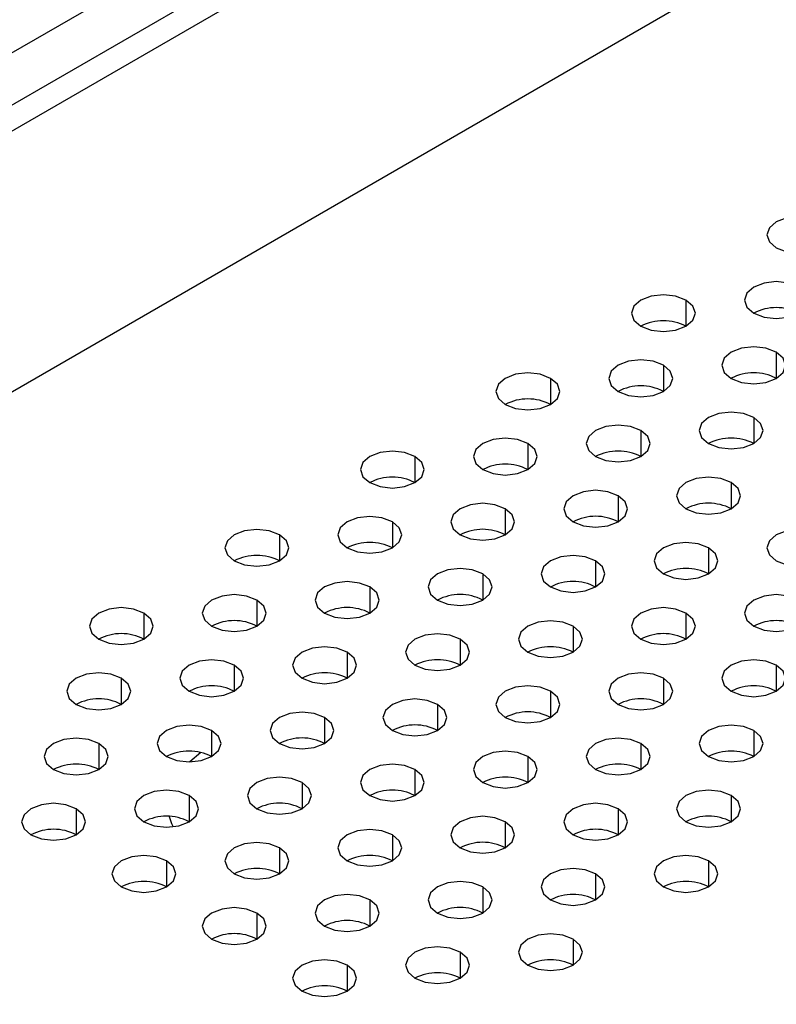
# Model space of a CAD drawing. Header units: millimetres. Extents: x 0 to 1118, y 0 to 864.
# Tile 354 of 438: x 980.42 to 982.79, y 687.99 to 691.08. Entities that reach past the tile are written whole.
import ezdxf

# ---------------------------------------------------------------- set-up
doc = ezdxf.new("R2010")
doc.units = ezdxf.units.MM

msp = doc.modelspace()

# ---------------------------------------------------------------- linework, layer by layer
at = {"color": 7, "linetype": 'Continuous', "lineweight": 25}
for p, q in [((1010.8293, 708.3799), (936.3002, 665.3552)), ((1010.9, 708.3391), (936.3709, 665.3144)), ((1011.1121, 707.645), (936.1588, 664.3754)), ((997.0356, 700.5803), (950.0939, 673.4814))]:
    msp.add_line(p, q, dxfattribs=at)
at = {"color": 8, "linetype": 'Continuous', "lineweight": 25}
for p, q in [((982.5026, 690.1984), (982.5026, 690.1167)), ((982.7854, 690.0351), (982.7854, 689.9534)), ((982.4319, 689.9943), (982.4319, 689.9126)), ((982.0783, 689.9534), (982.0783, 689.8718)), ((982.7147, 689.831), (982.7147, 689.7493)), ((982.3611, 689.7902), (982.3611, 689.7085)), ((982.0076, 689.7493), (982.0076, 689.6677)), ((981.654, 689.7085), (981.654, 689.6269)), ((982.644, 689.6269), (982.644, 689.5452)), ((982.2904, 689.5861), (982.2904, 689.5044)), ((981.9369, 689.5452), (981.9369, 689.4636)), ((981.5833, 689.5044), (981.5833, 689.4228)), ((981.2298, 689.4636), (981.2298, 689.382)), ((982.5733, 689.4228), (982.5733, 689.3411)), ((982.2197, 689.382), (982.2197, 689.3003)), ((981.8662, 689.3411), (981.8662, 689.2595)), ((981.5126, 689.3003), (981.5126, 689.2187)), ((981.1591, 689.2595), (981.1591, 689.1779)), ((980.8055, 689.2187), (980.8055, 689.137)), ((982.5026, 689.2187), (982.5026, 689.137)), ((982.149, 689.1779), (982.149, 689.0962)), ((981.7955, 689.137), (981.7955, 689.0554)), ((981.4419, 689.0962), (981.4419, 689.0146)), ((981.0884, 689.0554), (981.0884, 688.9738)), ((982.7854, 689.0554), (982.7854, 688.9738)), ((980.7348, 689.0146), (980.7348, 688.9329)), ((982.4319, 689.0146), (982.4319, 688.9329)), ((982.0783, 688.9738), (982.0783, 688.8921)), ((981.7248, 688.9329), (981.7248, 688.8513)), ((981.3712, 688.8921), (981.3712, 688.8105)), ((981.0176, 688.8513), (981.0176, 688.7697)), ((982.7147, 688.8513), (982.7147, 688.7697)), ((980.6641, 688.8105), (980.6641, 688.7288)), ((982.3611, 688.8105), (982.3611, 688.7288)), ((982.0076, 688.7697), (982.0076, 688.688)), ((981.654, 688.7288), (981.654, 688.6472)), ((981.3005, 688.688), (981.3005, 688.6064)), ((980.9469, 688.6472), (980.9469, 688.5656)), ((982.644, 688.6472), (982.644, 688.5656)), ((980.5934, 688.6064), (980.5934, 688.5247)), ((982.2904, 688.6064), (982.2904, 688.5247)), ((981.9369, 688.5656), (981.9369, 688.4839)), ((981.5833, 688.5247), (981.5833, 688.4431)), ((981.2298, 688.4839), (981.2298, 688.4023)), ((980.8762, 688.4431), (980.8762, 688.3615)), ((982.5733, 688.4431), (982.5733, 688.3615)), ((982.2197, 688.4023), (982.2197, 688.3206)), ((981.8662, 688.3615), (981.8662, 688.2798)), ((981.5126, 688.3206), (981.5126, 688.239)), ((981.1591, 688.2798), (981.1591, 688.1982)), ((982.149, 688.1982), (982.149, 688.1165)), ((981.7955, 688.1573), (981.7955, 688.0757)), ((981.4419, 688.1165), (981.4419, 688.0349))]:
    msp.add_line(p, q, dxfattribs=at)
at = {"color": 7, "linetype": 'Continuous', "lineweight": 25, "flags": 128}
for points in [[(982.9268, 690.4433), (982.8944, 690.4558), (982.8561, 690.4602), (982.8179, 690.4558), (982.7854, 690.4433), (982.7637, 690.4246), (982.7561, 690.4025), (982.7637, 690.3804), (982.7854, 690.3617)], [(982.7854, 690.3617), (982.8179, 690.3491), (982.8561, 690.3447), (982.8944, 690.3491), (982.9268, 690.3617), (982.9485, 690.3804), (982.9561, 690.4025), (982.9485, 690.4246), (982.9268, 690.4433)], [(982.8561, 690.2392), (982.8237, 690.2517), (982.7854, 690.2561), (982.7471, 690.2517), (982.7147, 690.2392), (982.693, 690.2205), (982.6854, 690.1984), (982.693, 690.1763), (982.7147, 690.1575)], [(982.7147, 690.1575), (982.7471, 690.145), (982.7854, 690.1406), (982.8237, 690.145), (982.8561, 690.1575), (982.8778, 690.1763), (982.8854, 690.1984), (982.8778, 690.2205), (982.8561, 690.2392)], [(982.5026, 690.1984), (982.4701, 690.2109), (982.4319, 690.2153), (982.3936, 690.2109), (982.3611, 690.1984), (982.3395, 690.1796), (982.3319, 690.1575), (982.3395, 690.1355), (982.3611, 690.1167)], [(982.3611, 690.1167), (982.3936, 690.1042), (982.4319, 690.0998), (982.4701, 690.1042), (982.5026, 690.1167), (982.5242, 690.1355), (982.5319, 690.1575), (982.5242, 690.1796), (982.5026, 690.1984)], [(982.7854, 690.0351), (982.753, 690.0476), (982.7147, 690.052), (982.6764, 690.0476), (982.644, 690.0351), (982.6223, 690.0164), (982.6147, 689.9943), (982.6223, 689.9722), (982.644, 689.9534)], [(982.644, 689.9534), (982.6764, 689.9409), (982.7147, 689.9365), (982.753, 689.9409), (982.7854, 689.9534), (982.8071, 689.9722), (982.8147, 689.9943), (982.8071, 690.0164), (982.7854, 690.0351)], [(982.4319, 689.9943), (982.3994, 690.0068), (982.3611, 690.0112), (982.3229, 690.0068), (982.2904, 689.9943), (982.2688, 689.9755), (982.2611, 689.9534), (982.2688, 689.9314), (982.2904, 689.9126)], [(982.2904, 689.9126), (982.3229, 689.9001), (982.3611, 689.8957), (982.3994, 689.9001), (982.4319, 689.9126), (982.4535, 689.9314), (982.4611, 689.9534), (982.4535, 689.9755), (982.4319, 689.9943)], [(982.0783, 689.9534), (982.0459, 689.966), (982.0076, 689.9704), (981.9693, 689.966), (981.9369, 689.9534), (981.9152, 689.9347), (981.9076, 689.9126), (981.9152, 689.8905), (981.9369, 689.8718)], [(981.9369, 689.8718), (981.9693, 689.8593), (982.0076, 689.8549), (982.0459, 689.8593), (982.0783, 689.8718), (982.1, 689.8905), (982.1076, 689.9126), (982.1, 689.9347), (982.0783, 689.9534)], [(982.7147, 689.831), (982.6823, 689.8435), (982.644, 689.8479), (982.6057, 689.8435), (982.5733, 689.831), (982.5516, 689.8123), (982.544, 689.7902), (982.5516, 689.7681), (982.5733, 689.7493)], [(982.5733, 689.7493), (982.6057, 689.7368), (982.644, 689.7324), (982.6823, 689.7368), (982.7147, 689.7493), (982.7364, 689.7681), (982.744, 689.7902), (982.7364, 689.8123), (982.7147, 689.831)], [(982.3611, 689.7902), (982.3287, 689.8027), (982.2904, 689.8071), (982.2522, 689.8027), (982.2197, 689.7902), (982.1981, 689.7714), (982.1904, 689.7493), (982.1981, 689.7273), (982.2197, 689.7085)], [(982.2197, 689.7085), (982.2522, 689.696), (982.2904, 689.6916), (982.3287, 689.696), (982.3611, 689.7085), (982.3828, 689.7273), (982.3904, 689.7493), (982.3828, 689.7714), (982.3611, 689.7902)], [(982.0076, 689.7493), (981.9752, 689.7619), (981.9369, 689.7663), (981.8986, 689.7619), (981.8662, 689.7493), (981.8445, 689.7306), (981.8369, 689.7085), (981.8445, 689.6864), (981.8662, 689.6677)], [(981.8662, 689.6677), (981.8986, 689.6552), (981.9369, 689.6508), (981.9752, 689.6552), (982.0076, 689.6677), (982.0293, 689.6864), (982.0369, 689.7085), (982.0293, 689.7306), (982.0076, 689.7493)], [(981.654, 689.7085), (981.6216, 689.721), (981.5833, 689.7254), (981.5451, 689.721), (981.5126, 689.7085), (981.4909, 689.6898), (981.4833, 689.6677), (981.4909, 689.6456), (981.5126, 689.6269)], [(981.5126, 689.6269), (981.5451, 689.6144), (981.5833, 689.61), (981.6216, 689.6144), (981.654, 689.6269), (981.6757, 689.6456), (981.6833, 689.6677), (981.6757, 689.6898), (981.654, 689.7085)], [(982.644, 689.6269), (982.6115, 689.6394), (982.5733, 689.6438), (982.535, 689.6394), (982.5026, 689.6269), (982.4809, 689.6082), (982.4733, 689.5861), (982.4809, 689.564), (982.5026, 689.5452)], [(982.5026, 689.5452), (982.535, 689.5327), (982.5733, 689.5283), (982.6115, 689.5327), (982.644, 689.5452), (982.6657, 689.564), (982.6733, 689.5861), (982.6657, 689.6082), (982.644, 689.6269)], [(982.2904, 689.5861), (982.258, 689.5986), (982.2197, 689.603), (982.1815, 689.5986), (982.149, 689.5861), (982.1273, 689.5673), (982.1197, 689.5452), (982.1273, 689.5232), (982.149, 689.5044)], [(982.149, 689.5044), (982.1815, 689.4919), (982.2197, 689.4875), (982.258, 689.4919), (982.2904, 689.5044), (982.3121, 689.5232), (982.3197, 689.5452), (982.3121, 689.5673), (982.2904, 689.5861)], [(981.9369, 689.5452), (981.9044, 689.5578), (981.8662, 689.5622), (981.8279, 689.5578), (981.7955, 689.5452), (981.7738, 689.5265), (981.7662, 689.5044), (981.7738, 689.4823), (981.7955, 689.4636)], [(981.7955, 689.4636), (981.8279, 689.4511), (981.8662, 689.4467), (981.9044, 689.4511), (981.9369, 689.4636), (981.9586, 689.4823), (981.9662, 689.5044), (981.9586, 689.5265), (981.9369, 689.5452)], [(981.5833, 689.5044), (981.5509, 689.5169), (981.5126, 689.5213), (981.4744, 689.5169), (981.4419, 689.5044), (981.4202, 689.4857), (981.4126, 689.4636), (981.4202, 689.4415), (981.4419, 689.4228)], [(981.4419, 689.4228), (981.4744, 689.4103), (981.5126, 689.4059), (981.5509, 689.4103), (981.5833, 689.4228), (981.605, 689.4415), (981.6126, 689.4636), (981.605, 689.4857), (981.5833, 689.5044)], [(981.2298, 689.4636), (981.1973, 689.4761), (981.1591, 689.4805), (981.1208, 689.4761), (981.0884, 689.4636), (981.0667, 689.4449), (981.0591, 689.4228), (981.0667, 689.4007), (981.0884, 689.382)], [(981.0884, 689.382), (981.1208, 689.3694), (981.1591, 689.3651), (981.1973, 689.3694), (981.2298, 689.382), (981.2515, 689.4007), (981.2591, 689.4228), (981.2515, 689.4449), (981.2298, 689.4636)], [(982.9268, 689.4636), (982.8944, 689.4761), (982.8561, 689.4805), (982.8179, 689.4761), (982.7854, 689.4636), (982.7637, 689.4449), (982.7561, 689.4228), (982.7637, 689.4007), (982.7854, 689.382)], [(982.7854, 689.382), (982.8179, 689.3694), (982.8561, 689.3651), (982.8944, 689.3694), (982.9268, 689.382), (982.9485, 689.4007), (982.9561, 689.4228), (982.9485, 689.4449), (982.9268, 689.4636)], [(982.5733, 689.4228), (982.5408, 689.4353), (982.5026, 689.4397), (982.4643, 689.4353), (982.4319, 689.4228), (982.4102, 689.4041), (982.4026, 689.382), (982.4102, 689.3599), (982.4319, 689.3411)], [(982.4319, 689.3411), (982.4643, 689.3286), (982.5026, 689.3242), (982.5408, 689.3286), (982.5733, 689.3411), (982.595, 689.3599), (982.6026, 689.382), (982.595, 689.4041), (982.5733, 689.4228)], [(982.2197, 689.382), (982.1873, 689.3945), (982.149, 689.3989), (982.1107, 689.3945), (982.0783, 689.382), (982.0566, 689.3632), (982.049, 689.3411), (982.0566, 689.319), (982.0783, 689.3003)], [(982.0783, 689.3003), (982.1107, 689.2878), (982.149, 689.2834), (982.1873, 689.2878), (982.2197, 689.3003), (982.2414, 689.319), (982.249, 689.3411), (982.2414, 689.3632), (982.2197, 689.382)], [(981.8662, 689.3411), (981.8337, 689.3537), (981.7955, 689.358), (981.7572, 689.3537), (981.7248, 689.3411), (981.7031, 689.3224), (981.6955, 689.3003), (981.7031, 689.2782), (981.7248, 689.2595)], [(981.7248, 689.2595), (981.7572, 689.247), (981.7955, 689.2426), (981.8337, 689.247), (981.8662, 689.2595), (981.8879, 689.2782), (981.8955, 689.3003), (981.8879, 689.3224), (981.8662, 689.3411)], [(981.5126, 689.3003), (981.4802, 689.3128), (981.4419, 689.3172), (981.4036, 689.3128), (981.3712, 689.3003), (981.3495, 689.2816), (981.3419, 689.2595), (981.3495, 689.2374), (981.3712, 689.2187)], [(981.1591, 689.2595), (981.1266, 689.272), (981.0884, 689.2764), (981.0501, 689.272), (981.0176, 689.2595), (980.996, 689.2408), (980.9884, 689.2187), (980.996, 689.1966), (981.0176, 689.1779)], [(981.3712, 689.2187), (981.4036, 689.2062), (981.4419, 689.2018), (981.4802, 689.2062), (981.5126, 689.2187), (981.5343, 689.2374), (981.5419, 689.2595), (981.5343, 689.2816), (981.5126, 689.3003)], [(982.8561, 689.2595), (982.8237, 689.272), (982.7854, 689.2764), (982.7471, 689.272), (982.7147, 689.2595), (982.693, 689.2408), (982.6854, 689.2187), (982.693, 689.1966), (982.7147, 689.1779)], [(981.0176, 689.1779), (981.0501, 689.1653), (981.0884, 689.161), (981.1266, 689.1653), (981.1591, 689.1779), (981.1807, 689.1966), (981.1884, 689.2187), (981.1807, 689.2408), (981.1591, 689.2595)], [(982.7147, 689.1779), (982.7471, 689.1653), (982.7854, 689.161), (982.8237, 689.1653), (982.8561, 689.1779), (982.8778, 689.1966), (982.8854, 689.2187), (982.8778, 689.2408), (982.8561, 689.2595)], [(980.8055, 689.2187), (980.7731, 689.2312), (980.7348, 689.2356), (980.6965, 689.2312), (980.6641, 689.2187), (980.6424, 689.2), (980.6348, 689.1779), (980.6424, 689.1558), (980.6641, 689.137)], [(980.6641, 689.137), (980.6965, 689.1245), (980.7348, 689.1201), (980.7731, 689.1245), (980.8055, 689.137), (980.8272, 689.1558), (980.8348, 689.1779), (980.8272, 689.2), (980.8055, 689.2187)], [(982.5026, 689.2187), (982.4701, 689.2312), (982.4319, 689.2356), (982.3936, 689.2312), (982.3611, 689.2187), (982.3395, 689.2), (982.3319, 689.1779), (982.3395, 689.1558), (982.3611, 689.137)], [(982.3611, 689.137), (982.3936, 689.1245), (982.4319, 689.1201), (982.4701, 689.1245), (982.5026, 689.137), (982.5242, 689.1558), (982.5319, 689.1779), (982.5242, 689.2), (982.5026, 689.2187)], [(982.149, 689.1779), (982.1166, 689.1904), (982.0783, 689.1948), (982.04, 689.1904), (982.0076, 689.1779), (981.9859, 689.1591), (981.9783, 689.137), (981.9859, 689.1149), (982.0076, 689.0962)], [(981.7955, 689.137), (981.763, 689.1496), (981.7248, 689.1539), (981.6865, 689.1496), (981.654, 689.137), (981.6324, 689.1183), (981.6248, 689.0962), (981.6324, 689.0741), (981.654, 689.0554)], [(982.0076, 689.0962), (982.04, 689.0837), (982.0783, 689.0793), (982.1166, 689.0837), (982.149, 689.0962), (982.1707, 689.1149), (982.1783, 689.137), (982.1707, 689.1591), (982.149, 689.1779)], [(981.654, 689.0554), (981.6865, 689.0429), (981.7248, 689.0385), (981.763, 689.0429), (981.7955, 689.0554), (981.8171, 689.0741), (981.8248, 689.0962), (981.8171, 689.1183), (981.7955, 689.137)], [(981.4419, 689.0962), (981.4095, 689.1087), (981.3712, 689.1131), (981.3329, 689.1087), (981.3005, 689.0962), (981.2788, 689.0775), (981.2712, 689.0554), (981.2788, 689.0333), (981.3005, 689.0146)], [(981.3005, 689.0146), (981.3329, 689.0021), (981.3712, 688.9977), (981.4095, 689.0021), (981.4419, 689.0146), (981.4636, 689.0333), (981.4712, 689.0554), (981.4636, 689.0775), (981.4419, 689.0962)], [(981.0884, 689.0554), (981.0559, 689.0679), (981.0176, 689.0723), (980.9794, 689.0679), (980.9469, 689.0554), (980.9253, 689.0367), (980.9176, 689.0146), (980.9253, 688.9925), (980.9469, 688.9738)], [(982.7854, 689.0554), (982.753, 689.0679), (982.7147, 689.0723), (982.6764, 689.0679), (982.644, 689.0554), (982.6223, 689.0367), (982.6147, 689.0146), (982.6223, 688.9925), (982.644, 688.9738)], [(980.7348, 689.0146), (980.7024, 689.0271), (980.6641, 689.0315), (980.6258, 689.0271), (980.5934, 689.0146), (980.5717, 688.9958), (980.5641, 688.9738), (980.5717, 688.9517), (980.5934, 688.9329)], [(980.9469, 688.9738), (980.9794, 688.9612), (981.0176, 688.9568), (981.0559, 688.9612), (981.0884, 688.9738), (981.11, 688.9925), (981.1176, 689.0146), (981.11, 689.0367), (981.0884, 689.0554)], [(982.4319, 689.0146), (982.3994, 689.0271), (982.3611, 689.0315), (982.3229, 689.0271), (982.2904, 689.0146), (982.2688, 688.9958), (982.2611, 688.9738), (982.2688, 688.9517), (982.2904, 688.9329)], [(982.644, 688.9738), (982.6764, 688.9612), (982.7147, 688.9568), (982.753, 688.9612), (982.7854, 688.9738), (982.8071, 688.9925), (982.8147, 689.0146), (982.8071, 689.0367), (982.7854, 689.0554)], [(980.5934, 688.9329), (980.6258, 688.9204), (980.6641, 688.916), (980.7024, 688.9204), (980.7348, 688.9329), (980.7565, 688.9517), (980.7641, 688.9738), (980.7565, 688.9958), (980.7348, 689.0146)], [(982.2904, 688.9329), (982.3229, 688.9204), (982.3611, 688.916), (982.3994, 688.9204), (982.4319, 688.9329), (982.4535, 688.9517), (982.4611, 688.9738), (982.4535, 688.9958), (982.4319, 689.0146)], [(982.0783, 688.9738), (982.0459, 688.9863), (982.0076, 688.9907), (981.9693, 688.9863), (981.9369, 688.9738), (981.9152, 688.955), (981.9076, 688.9329), (981.9152, 688.9108), (981.9369, 688.8921)], [(981.9369, 688.8921), (981.9693, 688.8796), (982.0076, 688.8752), (982.0459, 688.8796), (982.0783, 688.8921), (982.1, 688.9108), (982.1076, 688.9329), (982.1, 688.955), (982.0783, 688.9738)], [(981.7248, 688.9329), (981.6923, 688.9455), (981.654, 688.9498), (981.6158, 688.9455), (981.5833, 688.9329), (981.5617, 688.9142), (981.554, 688.8921), (981.5617, 688.87), (981.5833, 688.8513)], [(981.3712, 688.8921), (981.3388, 688.9046), (981.3005, 688.909), (981.2622, 688.9046), (981.2298, 688.8921), (981.2081, 688.8734), (981.2005, 688.8513), (981.2081, 688.8292), (981.2298, 688.8105)], [(981.5833, 688.8513), (981.6158, 688.8388), (981.654, 688.8344), (981.6923, 688.8388), (981.7248, 688.8513), (981.7464, 688.87), (981.754, 688.8921), (981.7464, 688.9142), (981.7248, 688.9329)], [(981.2298, 688.8105), (981.2622, 688.798), (981.3005, 688.7936), (981.3388, 688.798), (981.3712, 688.8105), (981.3929, 688.8292), (981.4005, 688.8513), (981.3929, 688.8734), (981.3712, 688.8921)], [(981.0176, 688.8513), (980.9852, 688.8638), (980.9469, 688.8682), (980.9087, 688.8638), (980.8762, 688.8513), (980.8545, 688.8326), (980.8469, 688.8105), (980.8545, 688.7884), (980.8762, 688.7697)], [(980.8762, 688.7697), (980.9087, 688.7571), (980.9469, 688.7527), (980.9852, 688.7571), (981.0176, 688.7697), (981.0393, 688.7884), (981.0469, 688.8105), (981.0393, 688.8326), (981.0176, 688.8513)], [(982.7147, 688.8513), (982.6823, 688.8638), (982.644, 688.8682), (982.6057, 688.8638), (982.5733, 688.8513), (982.5516, 688.8326), (982.544, 688.8105), (982.5516, 688.7884), (982.5733, 688.7697)], [(982.5733, 688.7697), (982.6057, 688.7571), (982.644, 688.7527), (982.6823, 688.7571), (982.7147, 688.7697), (982.7364, 688.7884), (982.744, 688.8105), (982.7364, 688.8326), (982.7147, 688.8513)], [(980.6641, 688.8105), (980.6317, 688.823), (980.5934, 688.8274), (980.5551, 688.823), (980.5227, 688.8105), (980.501, 688.7917), (980.4934, 688.7697), (980.501, 688.7476), (980.5227, 688.7288)], [(982.3611, 688.8105), (982.3287, 688.823), (982.2904, 688.8274), (982.2522, 688.823), (982.2197, 688.8105), (982.1981, 688.7917), (982.1904, 688.7697), (982.1981, 688.7476), (982.2197, 688.7288)], [(980.5227, 688.7288), (980.5551, 688.7163), (980.5934, 688.7119), (980.6317, 688.7163), (980.6641, 688.7288), (980.6858, 688.7476), (980.6934, 688.7697), (980.6858, 688.7917), (980.6641, 688.8105)], [(982.0076, 688.7697), (981.9752, 688.7822), (981.9369, 688.7866), (981.8986, 688.7822), (981.8662, 688.7697), (981.8445, 688.7509), (981.8369, 688.7288), (981.8445, 688.7067), (981.8662, 688.688)], [(982.2197, 688.7288), (982.2522, 688.7163), (982.2904, 688.7119), (982.3287, 688.7163), (982.3611, 688.7288), (982.3828, 688.7476), (982.3904, 688.7697), (982.3828, 688.7917), (982.3611, 688.8105)], [(980.984, 688.7824), (980.9488, 688.753), (980.9486, 688.7528)], [(981.8662, 688.688), (981.8986, 688.6755), (981.9369, 688.6711), (981.9752, 688.6755), (982.0076, 688.688), (982.0293, 688.7067), (982.0369, 688.7288), (982.0293, 688.7509), (982.0076, 688.7697)], [(981.654, 688.7288), (981.6216, 688.7413), (981.5833, 688.7457), (981.5451, 688.7413), (981.5126, 688.7288), (981.4909, 688.7101), (981.4833, 688.688), (981.4909, 688.6659), (981.5126, 688.6472)], [(981.5126, 688.6472), (981.5451, 688.6347), (981.5833, 688.6303), (981.6216, 688.6347), (981.654, 688.6472), (981.6757, 688.6659), (981.6833, 688.688), (981.6757, 688.7101), (981.654, 688.7288)], [(981.3005, 688.688), (981.268, 688.7005), (981.2298, 688.7049), (981.1915, 688.7005), (981.1591, 688.688), (981.1374, 688.6693), (981.1298, 688.6472), (981.1374, 688.6251), (981.1591, 688.6064)], [(980.9469, 688.6472), (980.9145, 688.6597), (980.8762, 688.6641), (980.838, 688.6597), (980.8055, 688.6472), (980.7838, 688.6285), (980.7762, 688.6064), (980.7838, 688.5843), (980.8055, 688.5656)], [(981.1591, 688.6064), (981.1915, 688.5939), (981.2298, 688.5895), (981.268, 688.5939), (981.3005, 688.6064), (981.3222, 688.6251), (981.3298, 688.6472), (981.3222, 688.6693), (981.3005, 688.688)], [(982.644, 688.6472), (982.6115, 688.6597), (982.5733, 688.6641), (982.535, 688.6597), (982.5026, 688.6472), (982.4809, 688.6285), (982.4733, 688.6064), (982.4809, 688.5843), (982.5026, 688.5656)], [(980.8055, 688.5656), (980.838, 688.553), (980.8762, 688.5486), (980.9145, 688.553), (980.9469, 688.5656), (980.9686, 688.5843), (980.9762, 688.6064), (980.9686, 688.6285), (980.9469, 688.6472)], [(982.5026, 688.5656), (982.535, 688.553), (982.5733, 688.5486), (982.6115, 688.553), (982.644, 688.5656), (982.6657, 688.5843), (982.6733, 688.6064), (982.6657, 688.6285), (982.644, 688.6472)], [(980.5934, 688.6064), (980.5609, 688.6189), (980.5227, 688.6233), (980.4844, 688.6189), (980.452, 688.6064), (980.4303, 688.5876), (980.4227, 688.5656), (980.4303, 688.5435), (980.452, 688.5247)], [(980.452, 688.5247), (980.4844, 688.5122), (980.5227, 688.5078), (980.5609, 688.5122), (980.5934, 688.5247), (980.6151, 688.5435), (980.6227, 688.5656), (980.6151, 688.5876), (980.5934, 688.6064)], [(982.2904, 688.6064), (982.258, 688.6189), (982.2197, 688.6233), (982.1815, 688.6189), (982.149, 688.6064), (982.1273, 688.5876), (982.1197, 688.5656), (982.1273, 688.5435), (982.149, 688.5247)], [(982.149, 688.5247), (982.1815, 688.5122), (982.2197, 688.5078), (982.258, 688.5122), (982.2904, 688.5247), (982.3121, 688.5435), (982.3197, 688.5656), (982.3121, 688.5876), (982.2904, 688.6064)], [(980.8848, 688.5822), (980.8914, 688.5598), (980.8969, 688.5499)], [(981.9369, 688.5656), (981.9044, 688.5781), (981.8662, 688.5825), (981.8279, 688.5781), (981.7955, 688.5656), (981.7738, 688.5468), (981.7662, 688.5247), (981.7738, 688.5026), (981.7955, 688.4839)], [(981.5833, 688.5247), (981.5509, 688.5372), (981.5126, 688.5416), (981.4744, 688.5372), (981.4419, 688.5247), (981.4202, 688.506), (981.4126, 688.4839), (981.4202, 688.4618), (981.4419, 688.4431)], [(981.7955, 688.4839), (981.8279, 688.4714), (981.8662, 688.467), (981.9044, 688.4714), (981.9369, 688.4839), (981.9586, 688.5026), (981.9662, 688.5247), (981.9586, 688.5468), (981.9369, 688.5656)], [(981.4419, 688.4431), (981.4744, 688.4306), (981.5126, 688.4262), (981.5509, 688.4306), (981.5833, 688.4431), (981.605, 688.4618), (981.6126, 688.4839), (981.605, 688.506), (981.5833, 688.5247)], [(981.2298, 688.4839), (981.1973, 688.4964), (981.1591, 688.5008), (981.1208, 688.4964), (981.0884, 688.4839), (981.0667, 688.4652), (981.0591, 688.4431), (981.0667, 688.421), (981.0884, 688.4023)], [(981.0884, 688.4023), (981.1208, 688.3898), (981.1591, 688.3854), (981.1973, 688.3898), (981.2298, 688.4023), (981.2515, 688.421), (981.2591, 688.4431), (981.2515, 688.4652), (981.2298, 688.4839)], [(980.8762, 688.4431), (980.8438, 688.4556), (980.8055, 688.46), (980.7672, 688.4556), (980.7348, 688.4431), (980.7131, 688.4244), (980.7055, 688.4023), (980.7131, 688.3802), (980.7348, 688.3615)], [(982.5733, 688.4431), (982.5408, 688.4556), (982.5026, 688.46), (982.4643, 688.4556), (982.4319, 688.4431), (982.4102, 688.4244), (982.4026, 688.4023), (982.4102, 688.3802), (982.4319, 688.3615)], [(980.7348, 688.3615), (980.7672, 688.3489), (980.8055, 688.3445), (980.8438, 688.3489), (980.8762, 688.3615), (980.8979, 688.3802), (980.9055, 688.4023), (980.8979, 688.4244), (980.8762, 688.4431)], [(982.2197, 688.4023), (982.1873, 688.4148), (982.149, 688.4192), (982.1107, 688.4148), (982.0783, 688.4023), (982.0566, 688.3835), (982.049, 688.3615), (982.0566, 688.3394), (982.0783, 688.3206)], [(982.4319, 688.3615), (982.4643, 688.3489), (982.5026, 688.3445), (982.5408, 688.3489), (982.5733, 688.3615), (982.595, 688.3802), (982.6026, 688.4023), (982.595, 688.4244), (982.5733, 688.4431)], [(982.0783, 688.3206), (982.1107, 688.3081), (982.149, 688.3037), (982.1873, 688.3081), (982.2197, 688.3206), (982.2414, 688.3394), (982.249, 688.3615), (982.2414, 688.3835), (982.2197, 688.4023)], [(981.8662, 688.3615), (981.8337, 688.374), (981.7955, 688.3784), (981.7572, 688.374), (981.7248, 688.3615), (981.7031, 688.3427), (981.6955, 688.3206), (981.7031, 688.2985), (981.7248, 688.2798)], [(981.7248, 688.2798), (981.7572, 688.2673), (981.7955, 688.2629), (981.8337, 688.2673), (981.8662, 688.2798), (981.8879, 688.2985), (981.8955, 688.3206), (981.8879, 688.3427), (981.8662, 688.3615)], [(981.5126, 688.3206), (981.4802, 688.3331), (981.4419, 688.3375), (981.4036, 688.3331), (981.3712, 688.3206), (981.3495, 688.3019), (981.3419, 688.2798), (981.3495, 688.2577), (981.3712, 688.239)], [(981.3712, 688.239), (981.4036, 688.2265), (981.4419, 688.2221), (981.4802, 688.2265), (981.5126, 688.239), (981.5343, 688.2577), (981.5419, 688.2798), (981.5343, 688.3019), (981.5126, 688.3206)], [(981.1591, 688.2798), (981.1266, 688.2923), (981.0884, 688.2967), (981.0501, 688.2923), (981.0176, 688.2798), (980.996, 688.2611), (980.9884, 688.239), (980.996, 688.2169), (981.0176, 688.1982)], [(981.0176, 688.1982), (981.0501, 688.1857), (981.0884, 688.1813), (981.1266, 688.1857), (981.1591, 688.1982), (981.1807, 688.2169), (981.1884, 688.239), (981.1807, 688.2611), (981.1591, 688.2798)], [(982.149, 688.1982), (982.1166, 688.2107), (982.0783, 688.2151), (982.04, 688.2107), (982.0076, 688.1982), (981.9859, 688.1794), (981.9783, 688.1573), (981.9859, 688.1353), (982.0076, 688.1165)], [(982.0076, 688.1165), (982.04, 688.104), (982.0783, 688.0996), (982.1166, 688.104), (982.149, 688.1165), (982.1707, 688.1353), (982.1783, 688.1573), (982.1707, 688.1794), (982.149, 688.1982)], [(981.7955, 688.1573), (981.763, 688.1699), (981.7248, 688.1743), (981.6865, 688.1699), (981.654, 688.1573), (981.6324, 688.1386), (981.6248, 688.1165), (981.6324, 688.0944), (981.654, 688.0757)], [(981.654, 688.0757), (981.6865, 688.0632), (981.7248, 688.0588), (981.763, 688.0632), (981.7955, 688.0757), (981.8171, 688.0944), (981.8248, 688.1165), (981.8171, 688.1386), (981.7955, 688.1573)], [(981.4419, 688.1165), (981.4095, 688.129), (981.3712, 688.1334), (981.3329, 688.129), (981.3005, 688.1165), (981.2788, 688.0978), (981.2712, 688.0757), (981.2788, 688.0536), (981.3005, 688.0349)], [(981.3005, 688.0349), (981.3329, 688.0224), (981.3712, 688.018), (981.4095, 688.0224), (981.4419, 688.0349), (981.4636, 688.0536), (981.4712, 688.0757), (981.4636, 688.0978), (981.4419, 688.1165)]]:
    msp.add_lwpolyline(points, dxfattribs=at)
at = {"color": 7, "linetype": 'Continuous', "lineweight": 25}
for centre in [(982.7854, 690.0211), (982.4319, 689.9802), (982.7147, 689.817), (982.3611, 689.7761), (982.0076, 689.7353), (982.644, 689.6129), (982.2904, 689.572), (981.9369, 689.5312), (981.5833, 689.4904), (982.5733, 689.4088), (982.2197, 689.3679), (981.8662, 689.3271), (981.5126, 689.2863), (981.1591, 689.2455), (982.5026, 689.2047), (982.149, 689.1638), (981.7955, 689.123), (981.4419, 689.0822), (981.0884, 689.0414), (982.7854, 689.0414), (980.7348, 689.0006), (982.4319, 689.0006), (982.0783, 688.9597), (981.7248, 688.9189), (981.3712, 688.8781), (981.0176, 688.8373), (982.7147, 688.8373), (980.6641, 688.7964), (982.3611, 688.7964), (982.0076, 688.7556), (981.654, 688.7148), (981.3005, 688.674), (980.9469, 688.6332), (982.644, 688.6332), (980.5934, 688.5923), (982.2904, 688.5923), (981.9369, 688.5515), (981.5833, 688.5107), (981.2298, 688.4699), (980.8762, 688.4291), (982.5733, 688.4291), (980.5227, 688.3882), (982.2197, 688.3882), (981.8662, 688.3474), (981.5126, 688.3066), (981.1591, 688.2658), (980.8055, 688.225), (982.5026, 688.225), (982.149, 688.1841), (981.7955, 688.1433), (981.4419, 688.1025), (981.0884, 688.0617), (982.0783, 687.98), (981.7248, 687.9392), (981.3712, 687.8984)]:
    msp.add_arc(centre, 0.1537, 62.61, 117.3846, dxfattribs=at)

doc.saveas('drawing.dxf')
